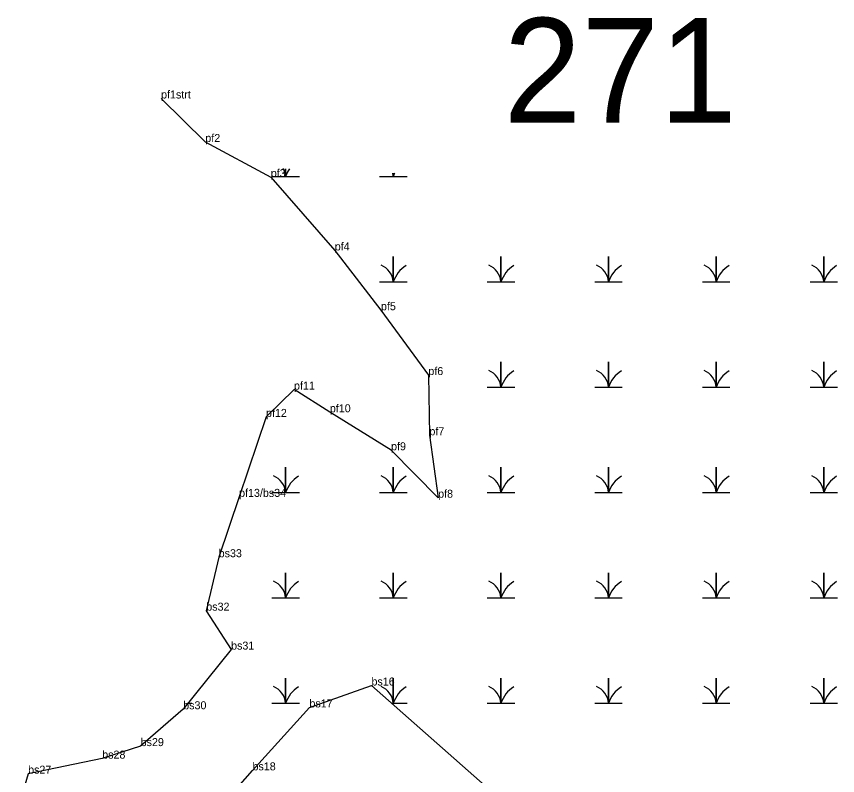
# Model space of a CAD drawing. Extents: x 2072529 to 2268796, y 436423 to 470406.
# Drawn here: x 2232601 to 2233114, y 438467 to 438942 of the extents above; entities that cross this region are included whole.
import ezdxf

# ---------------------------------------------------------------- set-up
doc = ezdxf.new("R2010")
doc.units = 0
for name, color, linetype in [('Default', 7, 'Continuous'), ('Exist Environmental Wetland Boundary', 7, 'Continuous'), ('Exist Environmental Wetland Boundary Cogo Comment', 7, 'Continuous'), ('Exist Hydro Swamp or Marsh', 7, 'Continuous'), ('Old_Level_20', 7, 'Continuous')]:
    doc.layers.add(name, color=color, linetype=linetype)

msp = doc.modelspace()

# ---------------------------------------------------------------- linework, layer by layer
at = {"layer": 'Exist Environmental Wetland Boundary'}
for points in [[(2232691.44, 438890.39), (2232719.09, 438863.22), (2232759.98, 438841.27), (2232799.95, 438795.47), (2232828.83, 438758.14), (2232858.43, 438717.64), (2232859.09, 438680.02), (2232864.54, 438641.03), (2232835.14, 438670.67), (2232796.9, 438694.4), (2232774.5, 438708.53), (2232757, 438691.5), (2232740.19, 438641.56), (2232727.43, 438603.86), (2232719.69, 438570.48), (2232735.19, 438546.16), (2232705.27, 438508.9), (2232678.69, 438485.9), (2232654.65, 438478.08), (2232608.37, 438468.67), (2232601.06, 438443.71)], [(2232721.11, 438439.44), (2232748.56, 438470.74), (2232784.13, 438510.06), (2232822.89, 438523.73), (2232894.03, 438461.1)]]:
    msp.add_lwpolyline(points, dxfattribs=at)
at = {"layer": 'Exist Hydro Swamp or Marsh'}
for points in [[(2232760.66, 438841.63), (2232769.26, 438841.63), (2232769.26, 438846.51)], [(2232769.26, 438846.51), (2232769.26, 438841.63), (2232777.86, 438841.63)], [(2232827.91, 438841.63), (2232836.51, 438841.63), (2232836.51, 438843.8)], [(2232836.51, 438843.8), (2232836.51, 438841.63), (2232845.11, 438841.63)], [(2232827.91, 438775.83), (2232836.51, 438775.83), (2232836.51, 438791.61), (2232836.51, 438775.83), (2232845.11, 438775.83)], [(2232895.16, 438775.83), (2232903.76, 438775.83), (2232903.76, 438791.61), (2232903.76, 438775.83), (2232912.36, 438775.83)], [(2232962.41, 438775.83), (2232971.01, 438775.83), (2232971.01, 438791.61), (2232971.01, 438775.83), (2232979.61, 438775.83)], [(2233029.66, 438775.83), (2233038.26, 438775.83), (2233038.26, 438791.61), (2233038.26, 438775.83), (2233046.86, 438775.83)], [(2233096.91, 438775.83), (2233105.51, 438775.83), (2233105.51, 438791.61), (2233105.51, 438775.83), (2233114.11, 438775.83)], [(2232895.16, 438710.03), (2232903.76, 438710.03), (2232903.76, 438725.81), (2232903.76, 438710.03), (2232912.36, 438710.03)], [(2232962.41, 438710.03), (2232971.01, 438710.03), (2232971.01, 438725.81), (2232971.01, 438710.03), (2232979.61, 438710.03)], [(2233029.66, 438710.03), (2233038.26, 438710.03), (2233038.26, 438725.81), (2233038.26, 438710.03), (2233046.86, 438710.03)], [(2233096.91, 438710.03), (2233105.51, 438710.03), (2233105.51, 438725.81), (2233105.51, 438710.03), (2233114.11, 438710.03)], [(2232760.66, 438644.23), (2232769.26, 438644.23), (2232769.26, 438660.01), (2232769.26, 438644.23), (2232777.86, 438644.23)], [(2232827.91, 438644.23), (2232836.51, 438644.23), (2232836.51, 438660.01), (2232836.51, 438644.23), (2232845.11, 438644.23)], [(2232895.16, 438644.23), (2232903.76, 438644.23), (2232903.76, 438660.01), (2232903.76, 438644.23), (2232912.36, 438644.23)], [(2232962.41, 438644.23), (2232971.01, 438644.23), (2232971.01, 438660.01), (2232971.01, 438644.23), (2232979.61, 438644.23)], [(2233029.66, 438644.23), (2233038.26, 438644.23), (2233038.26, 438660.01), (2233038.26, 438644.23), (2233046.86, 438644.23)], [(2233096.91, 438644.23), (2233105.51, 438644.23), (2233105.51, 438660.01), (2233105.51, 438644.23), (2233114.11, 438644.23)], [(2232760.66, 438578.43), (2232769.26, 438578.43), (2232769.26, 438594.21), (2232769.26, 438578.43), (2232777.86, 438578.43)], [(2232827.91, 438578.43), (2232836.51, 438578.43), (2232836.51, 438594.21), (2232836.51, 438578.43), (2232845.11, 438578.43)], [(2232895.16, 438578.43), (2232903.76, 438578.43), (2232903.76, 438594.21), (2232903.76, 438578.43), (2232912.36, 438578.43)], [(2232962.41, 438578.43), (2232971.01, 438578.43), (2232971.01, 438594.21), (2232971.01, 438578.43), (2232979.61, 438578.43)], [(2233029.66, 438578.43), (2233038.26, 438578.43), (2233038.26, 438594.21), (2233038.26, 438578.43), (2233046.86, 438578.43)], [(2233096.91, 438578.43), (2233105.51, 438578.43), (2233105.51, 438594.21), (2233105.51, 438578.43), (2233114.11, 438578.43)], [(2232760.66, 438512.63), (2232769.26, 438512.63), (2232769.26, 438528.41), (2232769.26, 438512.63), (2232777.86, 438512.63)], [(2232835.49, 438512.63), (2232836.51, 438512.63), (2232836.51, 438528.41), (2232836.51, 438512.63), (2232845.11, 438512.63)], [(2232895.16, 438512.63), (2232903.76, 438512.63), (2232903.76, 438528.41), (2232903.76, 438512.63), (2232912.36, 438512.63)], [(2232962.41, 438512.63), (2232971.01, 438512.63), (2232971.01, 438528.41), (2232971.01, 438512.63), (2232979.61, 438512.63)], [(2233029.66, 438512.63), (2233038.26, 438512.63), (2233038.26, 438528.41), (2233038.26, 438512.63), (2233046.86, 438512.63)], [(2233096.91, 438512.63), (2233105.51, 438512.63), (2233105.51, 438528.41), (2233105.51, 438512.63), (2233114.11, 438512.63)], [(2232708.27, 438512.63), (2232710.61, 438512.63)]]:
    msp.add_lwpolyline(points, dxfattribs=at)
for centre, radius, start, end in [((2232756.99, 438840.75), 12.3, 4.1403, 28.2567), ((2232787.5, 438835.57), 19.22, 145.6674, 161.6222), ((2232824.24, 438840.75), 12.3, 4.1403, 14.4279), ((2232854.75, 438835.57), 19.22, 154.7882, 161.6222), ((2232824.24, 438774.95), 12.3, 4.1403, 67.535), ((2232891.49, 438774.95), 12.3, 4.1403, 67.535), ((2232958.74, 438774.95), 12.3, 4.1403, 67.535), ((2233025.99, 438774.95), 12.3, 4.1403, 67.535), ((2233093.24, 438774.95), 12.3, 4.1403, 67.535), ((2232854.75, 438769.77), 19.22, 122.1274, 161.6222), ((2232922, 438769.77), 19.22, 122.1274, 161.6222), ((2232989.25, 438769.77), 19.22, 122.1274, 161.6222), ((2233056.5, 438769.77), 19.22, 122.1274, 161.6222), ((2233123.75, 438769.77), 19.22, 122.1274, 161.6222), ((2232891.49, 438709.15), 12.3, 4.1403, 67.535), ((2232922, 438703.97), 19.22, 122.1274, 161.6222), ((2232958.74, 438709.15), 12.3, 4.1403, 67.535), ((2232989.25, 438703.97), 19.22, 122.1274, 161.6222), ((2233025.99, 438709.15), 12.3, 4.1403, 67.535), ((2233056.5, 438703.97), 19.22, 122.1274, 161.6222), ((2233093.24, 438709.15), 12.3, 4.1403, 67.535), ((2233123.75, 438703.97), 19.22, 122.1274, 161.6222), ((2232756.99, 438643.35), 12.3, 4.1403, 67.535), ((2232787.5, 438638.17), 19.22, 122.1274, 161.6222), ((2232824.24, 438643.35), 12.3, 4.1403, 67.535), ((2232854.75, 438638.17), 19.22, 122.1274, 161.6222), ((2232891.49, 438643.35), 12.3, 4.1403, 67.535), ((2232922, 438638.17), 19.22, 122.1274, 161.6222), ((2232958.74, 438643.35), 12.3, 4.1403, 67.535), ((2232989.25, 438638.17), 19.22, 122.1274, 161.6222), ((2233025.99, 438643.35), 12.3, 4.1403, 67.535), ((2233056.5, 438638.17), 19.22, 122.1274, 161.6222), ((2233093.24, 438643.35), 12.3, 4.1403, 67.535), ((2233123.75, 438638.17), 19.22, 122.1274, 161.6222), ((2232756.99, 438577.55), 12.3, 4.1403, 67.535), ((2232787.5, 438572.37), 19.22, 122.1274, 161.6222), ((2232824.24, 438577.55), 12.3, 4.1403, 67.535), ((2232854.75, 438572.37), 19.22, 122.1274, 161.6222), ((2232891.49, 438577.55), 12.3, 4.1403, 67.535), ((2232922, 438572.37), 19.22, 122.1274, 161.6222), ((2232958.74, 438577.55), 12.3, 4.1403, 67.535), ((2232989.25, 438572.37), 19.22, 122.1274, 161.6222), ((2233025.99, 438577.55), 12.3, 4.1403, 67.535), ((2233056.5, 438572.37), 19.22, 122.1274, 161.6222), ((2233093.24, 438577.55), 12.3, 4.1403, 67.535), ((2233123.75, 438572.37), 19.22, 122.1274, 161.6222), ((2232756.99, 438511.75), 12.3, 4.1403, 67.535), ((2232787.5, 438506.57), 19.22, 122.1274, 161.6222), ((2232824.24, 438511.75), 12.3, 4.1403, 67.535), ((2232854.75, 438506.57), 19.22, 122.1274, 161.6222), ((2232891.49, 438511.75), 12.3, 4.1403, 67.535), ((2232922, 438506.57), 19.22, 122.1274, 161.6222), ((2232958.74, 438511.75), 12.3, 4.1403, 67.535), ((2232989.25, 438506.57), 19.22, 122.1274, 161.6222), ((2233025.99, 438511.75), 12.3, 4.1403, 67.535), ((2233056.5, 438506.57), 19.22, 122.1274, 161.6222), ((2233093.24, 438511.75), 12.3, 4.1403, 67.535), ((2233123.75, 438506.57), 19.22, 122.1274, 161.6222)]:
    msp.add_arc(centre, radius, start, end, dxfattribs=at)
at = {"layer": 'Old_Level_20'}
for p, q in [((2232691.44, 438890.39), (2232691.44, 438890.39)), ((2232719.09, 438863.22), (2232719.09, 438863.22)), ((2232759.98, 438841.27), (2232759.98, 438841.27)), ((2232799.95, 438795.47), (2232799.95, 438795.47)), ((2232828.83, 438758.14), (2232828.83, 438758.14)), ((2232858.43, 438717.64), (2232858.43, 438717.64)), ((2232774.5, 438708.53), (2232774.5, 438708.53)), ((2232796.9, 438694.4), (2232796.9, 438694.4)), ((2232757, 438691.5), (2232757, 438691.5)), ((2232859.09, 438680.02), (2232859.09, 438680.02)), ((2232835.14, 438670.67), (2232835.14, 438670.67)), ((2232740.19, 438641.56), (2232740.19, 438641.56)), ((2232864.54, 438641.03), (2232864.54, 438641.03)), ((2232727.43, 438603.86), (2232727.43, 438603.86)), ((2232719.69, 438570.48), (2232719.69, 438570.48)), ((2232735.19, 438546.16), (2232735.19, 438546.16)), ((2232822.89, 438523.73), (2232822.89, 438523.73)), ((2232784.13, 438510.06), (2232784.13, 438510.06)), ((2232705.27, 438508.9), (2232705.27, 438508.9)), ((2232678.69, 438485.9), (2232678.69, 438485.9)), ((2232654.65, 438478.08), (2232654.65, 438478.08)), ((2232608.37, 438468.67), (2232608.37, 438468.67)), ((2232748.56, 438470.74), (2232748.56, 438470.74))]:
    msp.add_line(p, q, dxfattribs=at)

# ---------------------------------------------------------------- texts
at = {"layer": 'Default'}
msp.add_text('271', height=65.34, dxfattribs=at).set_placement((2232905.47, 438875.33))
at = {"layer": 'Exist Environmental Wetland Boundary Cogo Comment'}
for s, p in [('pf1strt', (2232691.44, 438890.39)), ('pf2', (2232719.09, 438863.22)), ('pf3', (2232759.98, 438841.27)), ('pf4', (2232799.95, 438795.47)), ('pf5', (2232828.83, 438758.14)), ('pf6', (2232858.43, 438717.64)), ('pf11', (2232774.5, 438708.53)), ('pf10', (2232796.9, 438694.4)), ('pf12', (2232757, 438691.5)), ('pf7', (2232859.09, 438680.02)), ('pf9', (2232835.14, 438670.67)), ('pf13/bs34', (2232740.19, 438641.56)), ('pf8', (2232864.54, 438641.03)), ('bs33', (2232727.43, 438603.86)), ('bs32', (2232719.69, 438570.48)), ('bs31', (2232735.19, 438546.16)), ('bs16', (2232822.89, 438523.73)), ('bs17', (2232784.13, 438510.06)), ('bs30', (2232705.27, 438508.9)), ('bs29', (2232678.69, 438485.9)), ('bs28', (2232654.65, 438478.08)), ('bs27', (2232608.37, 438468.67)), ('bs18', (2232748.56, 438470.74))]:
    msp.add_text(s, height=5, dxfattribs=at).set_placement(p)

doc.saveas('drawing.dxf')
